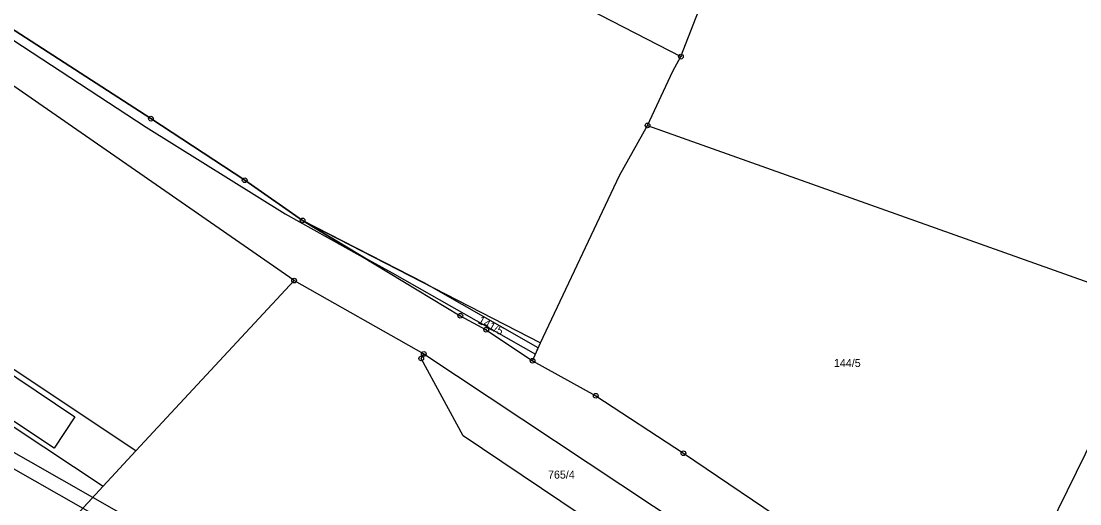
# Model space of a CAD drawing. Extents: x -680203 to -673936, y -1102717 to -1093650.
# Drawn here: x -677779.2 to -677554.2, y -1098385.8 to -1098283.2 of the extents above; entities that cross this region are included whole.
import ezdxf

# ---------------------------------------------------------------- set-up
doc = ezdxf.new("R2010")
doc.units = 0
for name, color, linetype in [('_Ideová část', 7, 'Continuous'), ('SOxx02xx_Koleje_param další_Popis10', 7, 'Continuous'), ('SOxxxxxx_Koleje_LN_parametry_Popis10', 7, 'Continuous'), ('SOxxxxxx_Osa_bod_P', 7, 'Continuous'), ('SOxxxxxx_Staničení_Popis10', 7, 'Continuous'), ('x_prac', 7, 'Continuous')]:
    doc.layers.add(name, color=color, linetype=linetype)

msp = doc.modelspace()

# ---------------------------------------------------------------- linework, layer by layer
at = {"layer": '_Ideová část'}
msp.add_circle((-676417.7, -1099401.52), 1287.12, dxfattribs=at)
at = {"layer": 'SOxx02xx_Koleje_param další_Popis10'}
for centre, radius in [((-677638.99, -1098290.75), 0.5), ((-677638.99, -1098290.75), 0.0303), ((-677751.61, -1098303.93), 0.5), ((-677751.61, -1098303.93), 0.0303), ((-677646.08, -1098305.37), 0.5), ((-677646.08, -1098305.37), 0.0303), ((-677731.68, -1098317.01), 0.5), ((-677731.68, -1098317.01), 0.0303), ((-677719.37, -1098325.55), 0.5), ((-677719.37, -1098325.55), 0.0303), ((-677721.18, -1098338.35), 0.5), ((-677721.18, -1098338.35), 0.0303), ((-677685.86, -1098345.81), 0.5), ((-677685.86, -1098345.81), 0.0303), ((-677680.36, -1098348.8), 0.5), ((-677680.36, -1098348.8), 0.0303), ((-677693.62, -1098353.92), 0.5), ((-677693.62, -1098353.92), 0.0303), ((-677694.16, -1098354.89), 0.5), ((-677694.16, -1098354.89), 0.0303), ((-677670.52, -1098355.38), 0.5), ((-677670.52, -1098355.38), 0.0303), ((-677657.07, -1098362.82), 0.5), ((-677657.07, -1098362.82), 0.0303), ((-677638.47, -1098375.03), 0.5), ((-677638.47, -1098375.03), 0.0303)]:
    msp.add_circle(centre, radius, dxfattribs=at)
at = {"layer": 'SOxxxxxx_Koleje_LN_parametry_Popis10'}
msp.add_lwpolyline([(-677805.22, -1098271.25), (-677752.64, -1098305.77), (-677723.11, -1098324.17), (-677704.77, -1098334.38), (-677719.37, -1098325.55), (-677731.68, -1098317.01), (-677751.61, -1098303.93), (-677804.77, -1098269.52)], dxfattribs=at)
for points in [[(-677693.56, -1098338.84), (-677719.37, -1098325.55), (-677706.17, -1098333.53), (-677700.33, -1098336.71), (-677669.91, -1098354.01), (-677669.3, -1098352.63)], [(-677766.04, -1098386.7), (-677763.95, -1098384.45), (-677831.84, -1098345.78), (-677858.73, -1098328.8), (-677859.73, -1098331.72), (-677833.39, -1098348.35)], [(-677716.53, -1098414.88), (-677714.84, -1098412.4), (-677763.95, -1098384.45), (-677766.04, -1098386.7)]]:
    msp.add_lwpolyline(points, close=True, dxfattribs=at)
at = {"layer": 'SOxxxxxx_Staničení_Popis10'}
for p, q in [((-677807.09, -1098340.92), (-677767.74, -1098367.27)), ((-677772.16, -1098373.94), (-677811.65, -1098347.77)), ((-677767.74, -1098367.27), (-677772.16, -1098373.94))]:
    msp.add_line(p, q, dxfattribs=at)
at = {"layer": 'x_prac'}
for p, q in [((-677638.99, -1098290.75), (-677627.23, -1098260.26)), ((-677721.18, -1098338.35), (-677815.28, -1098273.08)), ((-677721.18, -1098338.35), (-677815.28, -1098273.08)), ((-677668.92, -1098275.28), (-677638.99, -1098290.75)), ((-677646.08, -1098305.37), (-677537.74, -1098343.94)), ((-677719.37, -1098325.55), (-677668.83, -1098351.56)), ((-677721.18, -1098338.35), (-677754.77, -1098374.56)), ((-677721.18, -1098338.35), (-677754.77, -1098374.56)), ((-677721.18, -1098338.35), (-677693.62, -1098353.92)), ((-677575.5, -1098420.97), (-677537.74, -1098343.94)), ((-677670.52, -1098355.38), (-677668.83, -1098351.56)), ((-677694.16, -1098354.89), (-677693.62, -1098353.92)), ((-677693.62, -1098353.92), (-677618.85, -1098403.46)), ((-677754.77, -1098374.56), (-677761.72, -1098382.05)), ((-677754.77, -1098374.56), (-677761.72, -1098382.05)), ((-677761.72, -1098382.05), (-677777.14, -1098398.67)), ((-677761.72, -1098382.05), (-677777.14, -1098398.67))]:
    msp.add_line(p, q, dxfattribs=at)
for points in [[(-677917.3, -1098209.92), (-677905.56, -1098215.68), (-677864.03, -1098234.06), (-677860.25, -1098236.09), (-677847.18, -1098242.25), (-677836.07, -1098248.7), (-677822.68, -1098257.47), (-677804.77, -1098269.52), (-677751.61, -1098303.93), (-677731.68, -1098317.01), (-677719.37, -1098325.55)], [(-677646.08, -1098305.37), (-677640.68, -1098293.83), (-677638.99, -1098290.75)], [(-677668.83, -1098351.56), (-677652.01, -1098316.02), (-677646.08, -1098305.37)], [(-677719.37, -1098325.55), (-677685.86, -1098345.81), (-677680.36, -1098348.8), (-677670.52, -1098355.38)], [(-677754.77, -1098374.56), (-677806.55, -1098340.11), (-677806.84, -1098340.54), (-677807.9, -1098339.84), (-677811.59, -1098345.25), (-677810.52, -1098346.07), (-677811.65, -1098347.77), (-677812.21, -1098348.61), (-677761.72, -1098382.05)], [(-677630.86, -1098400.99), (-677643.74, -1098399.23), (-677685.28, -1098371.35), (-677694.16, -1098354.89)], [(-677670.52, -1098355.38), (-677657.07, -1098362.82), (-677638.47, -1098375.03), (-677614.18, -1098391.46), (-677575.5, -1098420.97)]]:
    msp.add_lwpolyline(points, dxfattribs=at)

# ---------------------------------------------------------------- texts
at = {"layer": 'SOxxxxxx_Osa_bod_P'}
msp.add_text('141/5', height=1.7, rotation=332, dxfattribs=at).set_placement((-677682.27, -1098347.32))
for s, p in [('144/5', (-677606.48, -1098356.71)), ('765/4', (-677667.23, -1098380.43))]:
    msp.add_text(s, height=1.7, dxfattribs=at).set_placement(p)

doc.saveas('drawing.dxf')
